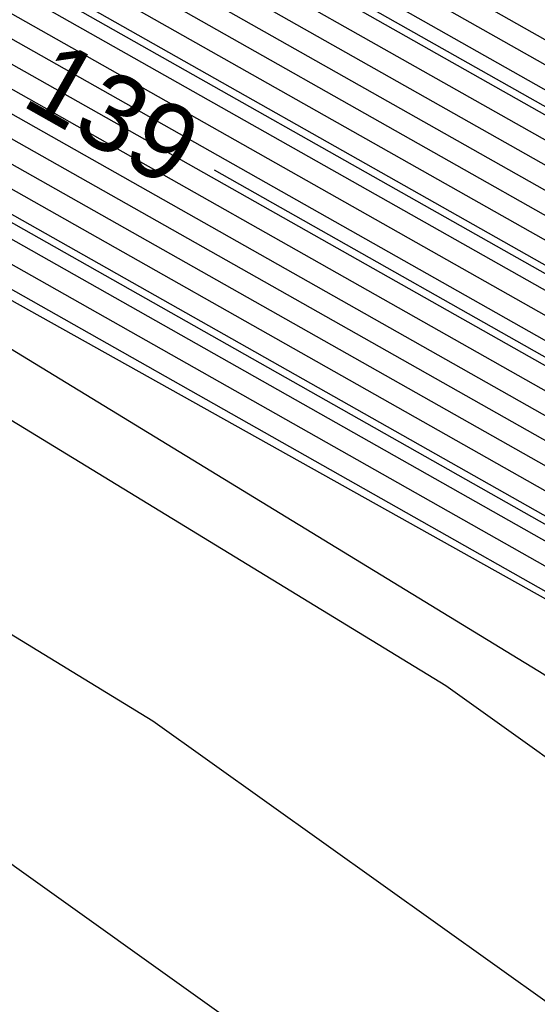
# Model space of a CAD drawing. Extents: x 2354170 to 2357230, y 866100 to 868290.
# Drawn here: x 2355234.51 to 2355247.93, y 867374.61 to 867400.13 of the extents above; entities that cross this region are included whole.
import ezdxf

# ---------------------------------------------------------------- set-up
doc = ezdxf.new("R2010")
doc.units = 0
for name, color, linetype in [('Default', 7, 'Continuous'), ('DTM Contours Major', 7, 'Continuous'), ('DTM Contours Minor', 7, 'Continuous'), ('DTM Contours Minor Text', 7, 'Continuous'), ('PH Exist DTM Breakline', 7, 'Continuous')]:
    doc.layers.add(name, color=color, linetype=linetype)

msp = doc.modelspace()

# ---------------------------------------------------------------- linework, layer by layer
at = {"layer": 'Default'}
for points in [[(2355262.299, 867384.671), (2355257.783, 867388.258), (2355257.651, 867388.332), (2355249.842, 867392.796), (2355232.803, 867402.43), (2355228.596, 867404.907), (2355213.717, 867413.097), (2355204.342, 867418.809), (2355203.654, 867419.229), (2355193.368, 867425.265), (2355187.08, 867428.432), (2355182.197, 867431.311), (2355176.175, 867435.307)], [(2355306.814, 867329.532), (2355304.091, 867335.365), (2355299.954, 867349.931), (2355299.925, 867350.006), (2355289.127, 867363.131), (2355283.332, 867369.784), (2355275.862, 867377.77), (2355260.316, 867389.261), (2355259.672, 867389.773), (2355259.654, 867389.783), (2355249.493, 867395.592), (2355235.164, 867403.694), (2355229.714, 867406.903), (2355217.375, 867413.694), (2355205.176, 867421.127), (2355204.281, 867421.673), (2355196.087, 867426.481)], [(2355194.728, 867425.873), (2355203.967, 867420.451), (2355204.759, 867419.968), (2355215.546, 867413.395), (2355229.155, 867405.905), (2355233.984, 867403.062), (2355249.667, 867394.194), (2355258.653, 867389.057), (2355258.727, 867389.015), (2355261.386, 867386.903), (2355275.096, 867376.769), (2355281.684, 867369.726), (2355288.916, 867361.423), (2355298.503, 867349.771), (2355299.346, 867347.54), (2355303.04, 867334.535), (2355305.472, 867329.327), (2355306.138, 867327.003), (2355307.428, 867319.909), (2355309.032, 867310.676), (2355309.288, 867309.033), (2355309.726, 867299.906), (2355310.819, 867287.141), (2355311.856, 867273.989)], [(2355311.297, 867273.574), (2355310.188, 867287.632), (2355309.159, 867299.659), (2355308.746, 867308.258), (2355308.288, 867311.199), (2355306.779, 867319.882), (2355305.566, 867326.554), (2355304.8, 867329.224), (2355302.515, 867334.12), (2355299.043, 867346.344), (2355297.792, 867349.653), (2355288.811, 867360.569), (2355280.86, 867369.697), (2355274.713, 867376.269), (2355261.921, 867385.724), (2355258.255, 867388.636), (2355258.152, 867388.695), (2355249.755, 867393.495), (2355233.393, 867402.746), (2355228.876, 867405.406), (2355214.632, 867413.246), (2355204.551, 867419.389), (2355203.81, 867419.84), (2355194.048, 867425.569)], [(2355310.179, 867272.744), (2355308.928, 867288.613), (2355308.025, 867299.165), (2355307.663, 867306.709), (2355306.8, 867312.243), (2355305.482, 867319.828), (2355304.422, 867325.656), (2355303.458, 867329.019), (2355301.464, 867333.29), (2355298.436, 867343.953), (2355296.369, 867349.418), (2355288.6, 867358.86), (2355279.211, 867369.64), (2355273.947, 867375.268), (2355262.991, 867383.366), (2355257.31, 867387.879), (2355257.151, 867387.969), (2355249.929, 867392.097), (2355232.213, 867402.115), (2355228.317, 867404.408), (2355212.802, 867412.948), (2355204.133, 867418.23), (2355203.497, 867418.618), (2355192.688, 867424.961)], [(2355309.62, 867272.329), (2355308.298, 867289.104), (2355307.458, 867298.918), (2355307.121, 867305.935), (2355306.055, 867312.765), (2355304.833, 867319.801), (2355303.85, 867325.207), (2355302.787, 867328.917), (2355300.939, 867332.875), (2355298.132, 867342.758), (2355295.658, 867349.3), (2355288.495, 867358.006), (2355278.387, 867369.611), (2355273.564, 867374.768), (2355263.526, 867382.188), (2355256.838, 867387.5), (2355256.65, 867387.606), (2355250.016, 867391.398), (2355231.622, 867401.799), (2355228.038, 867403.909), (2355211.888, 867412.799), (2355203.925, 867417.65), (2355203.34, 867418.007), (2355192.009, 867424.657)], [(2355309.062, 867271.915), (2355307.667, 867289.594), (2355306.89, 867298.671), (2355306.579, 867305.16), (2355305.311, 867313.288), (2355304.185, 867319.774), (2355303.278, 867324.758), (2355302.115, 867328.814), (2355300.414, 867332.46), (2355297.828, 867341.562), (2355294.947, 867349.182), (2355288.39, 867357.152), (2355277.563, 867369.583), (2355273.181, 867374.268), (2355264.061, 867381.009), (2355256.365, 867387.121), (2355256.149, 867387.243), (2355250.103, 867390.699), (2355231.032, 867401.483), (2355227.758, 867403.41), (2355210.973, 867412.649), (2355203.716, 867417.071), (2355203.183, 867417.396), (2355191.329, 867424.353)], [(2355206.22, 867424.024), (2355221.949, 867414.44), (2355231.11, 867409.398), (2355238.116, 867405.273), (2355249.057, 867399.086), (2355257.354, 867394.343), (2355259.793, 867392.978), (2355261.005, 867392.222), (2355262.771, 867391.102), (2355271.19, 867385.141), (2355277.777, 867380.272), (2355287.454, 867369.927), (2355289.653, 867367.402), (2355293.804, 867362.357), (2355301.34, 867353.075), (2355302.658, 867350.99), (2355304.404, 867345.586), (2355306.717, 867337.441)], [(2355307.944, 867271.085), (2355306.407, 867290.576), (2355305.756, 867298.177), (2355305.495, 867303.612), (2355303.823, 867314.332), (2355302.887, 867319.72), (2355302.134, 867323.86), (2355300.773, 867328.609), (2355299.363, 867331.629), (2355297.221, 867339.171), (2355293.525, 867348.947), (2355288.179, 867355.444), (2355275.914, 867369.525), (2355272.414, 867373.267), (2355265.131, 867378.651), (2355255.42, 867386.364), (2355255.148, 867386.518), (2355250.278, 867389.302), (2355229.851, 867400.851), (2355227.2, 867402.412), (2355209.144, 867412.351), (2355203.299, 867415.912), (2355202.87, 867416.174), (2355189.969, 867423.745)], [(2355307.385, 867270.67), (2355305.776, 867291.066), (2355305.189, 867297.93), (2355304.953, 867302.837), (2355303.079, 867314.855), (2355302.239, 867319.693), (2355301.562, 867323.411), (2355300.102, 867328.507), (2355298.838, 867331.214), (2355296.917, 867337.975), (2355292.814, 867348.829), (2355288.074, 867354.59), (2355275.09, 867369.497), (2355272.031, 867372.767), (2355265.666, 867377.472), (2355254.948, 867385.985), (2355254.647, 867386.155), (2355250.365, 867388.603), (2355229.261, 867400.535), (2355226.92, 867401.913), (2355208.229, 867412.202), (2355203.09, 867415.333), (2355202.713, 867415.563), (2355189.29, 867423.441)], [(2355306.192, 867337.025), (2355303.505, 867346.484), (2355302.114, 867350.792), (2355301.063, 867352.454), (2355295.055, 867359.854), (2355289.548, 867366.548), (2355286.629, 867369.898), (2355277.394, 867379.772), (2355268.618, 867386.259), (2355262.13, 867390.852), (2355260.769, 867391.716), (2355259.835, 867392.298), (2355257.955, 867393.351), (2355249.144, 867398.387), (2355237.526, 867404.957), (2355230.831, 867408.899), (2355221.034, 867414.291), (2355206.011, 867423.444)], [(2355187.93, 867422.833), (2355202.399, 867414.341), (2355202.673, 867414.174), (2355206.4, 867411.903), (2355226.362, 867400.916), (2355228.081, 867399.904), (2355250.539, 867387.205), (2355253.646, 867385.429), (2355254.003, 867385.227), (2355266.736, 867375.114), (2355271.265, 867371.766), (2355273.442, 867369.439), (2355287.864, 867352.881), (2355291.391, 867348.593), (2355296.31, 867335.584), (2355297.787, 867330.384), (2355298.759, 867328.302), (2355300.419, 867322.514), (2355300.941, 867319.64), (2355301.591, 867315.899), (2355303.869, 867301.288), (2355304.054, 867297.436), (2355304.516, 867292.047), (2355306.267, 867269.841)], [(2355305.667, 867336.61), (2355302.607, 867347.382), (2355301.57, 867350.594), (2355300.786, 867351.833), (2355296.307, 867357.35), (2355289.442, 867365.694), (2355285.805, 867369.87), (2355277.011, 867379.271), (2355266.046, 867387.376), (2355261.488, 867390.603), (2355260.532, 867391.21), (2355259.876, 867391.619), (2355258.556, 867392.358), (2355249.232, 867397.689), (2355236.935, 867404.641), (2355230.551, 867408.4), (2355220.119, 867414.142), (2355205.802, 867422.865)], [(2355187.25, 867422.529), (2355202.242, 867413.73), (2355202.464, 867413.595), (2355205.485, 867411.754), (2355226.083, 867400.417), (2355227.49, 867399.588), (2355250.626, 867386.506), (2355253.145, 867385.066), (2355253.531, 867384.848), (2355267.271, 867373.935), (2355270.882, 867371.266), (2355272.618, 867369.41), (2355287.758, 867352.027), (2355290.68, 867348.476), (2355296.007, 867334.389), (2355297.262, 867329.969), (2355298.088, 867328.199), (2355299.847, 867322.065), (2355300.293, 867319.613), (2355300.847, 867316.422), (2355303.328, 867300.514), (2355303.487, 867297.189), (2355303.885, 867292.538), (2355305.708, 867269.426)], [(2355307.485, 867329.634), (2355304.616, 867335.78), (2355300.81, 867349.179), (2355300.481, 867350.199), (2355300.232, 867350.592), (2355298.811, 867352.343), (2355289.232, 867363.985), (2355284.157, 867369.812), (2355276.245, 867378.271), (2355260.902, 867389.612), (2355260.206, 867390.105), (2355260.06, 867390.198), (2355259.959, 867390.26), (2355259.758, 867390.373), (2355249.406, 867396.291), (2355235.755, 867404.009), (2355229.993, 867407.402), (2355218.29, 867413.843), (2355205.385, 867421.706), (2355204.437, 867422.284)], [(2355185.891, 867421.921), (2355201.929, 867412.508), (2355202.047, 867412.436), (2355203.656, 867411.455), (2355225.524, 867399.419), (2355226.31, 867398.956), (2355250.801, 867385.108), (2355252.144, 867384.341), (2355252.586, 867384.091), (2355268.341, 867371.577), (2355270.116, 867370.265), (2355270.969, 867369.353), (2355287.548, 867350.319), (2355289.258, 867348.24), (2355295.399, 867331.997), (2355296.211, 867329.139), (2355296.746, 867327.994), (2355298.703, 867321.167), (2355298.995, 867319.559), (2355299.359, 867317.466), (2355302.244, 867298.965), (2355302.353, 867296.695), (2355302.625, 867293.519), (2355304.59, 867268.596)], [(2355185.211, 867421.617), (2355201.772, 867411.897), (2355201.838, 867411.856), (2355202.741, 867411.306), (2355225.245, 867398.92), (2355225.719, 867398.64), (2355250.888, 867384.409), (2355251.643, 867383.978), (2355252.113, 867383.712), (2355268.876, 867370.398), (2355269.733, 867369.765), (2355270.145, 867369.324), (2355287.443, 867349.465), (2355288.547, 867348.122), (2355295.096, 867330.802), (2355295.686, 867328.724), (2355296.074, 867327.892), (2355298.131, 867320.718), (2355298.347, 867319.532), (2355298.615, 867317.988), (2355301.702, 867298.19), (2355301.786, 867296.448), (2355301.994, 867294.01), (2355304.031, 867268.182)], [(2355184.531, 867421.313), (2355201.615, 867411.286), (2355201.63, 867411.277), (2355201.827, 867411.157), (2355224.965, 867398.421), (2355225.129, 867398.325), (2355250.975, 867383.71), (2355251.142, 867383.615), (2355251.641, 867383.333), (2355265.932, 867371.982), (2355269.03, 867369.176), (2355269.12, 867369.112), (2355269.313, 867368.992), (2355270.715, 867367.694), (2355287.337, 867348.61), (2355287.836, 867348.005), (2355294.792, 867329.606), (2355295.161, 867328.309), (2355295.403, 867327.789)], [(2355279.939, 867365.88), (2355276.739, 867369.554), (2355272.797, 867373.767), (2355264.596, 867379.83), (2355255.893, 867386.742), (2355255.649, 867386.881), (2355250.191, 867390.001), (2355230.442, 867401.167), (2355227.479, 867402.911), (2355210.058, 867412.5), (2355203.507, 867416.492), (2355203.026, 867416.785), (2355196.789, 867420.446)], [(2355193.706, 867418.037), (2355202.086, 867413.119), (2355202.256, 867413.015), (2355204.571, 867411.605), (2355225.803, 867399.918), (2355226.9, 867399.272), (2355250.714, 867385.807), (2355252.644, 867384.704), (2355253.058, 867384.47), (2355267.806, 867372.756), (2355270.499, 867370.765), (2355271.793, 867369.382), (2355276.871, 867363.552)], [(2355212.573, 867415.913), (2355216.461, 867413.545), (2355229.434, 867406.404), (2355234.574, 867403.378), (2355249.58, 867394.893), (2355259.153, 867389.42), (2355259.2, 867389.394), (2355260.851, 867388.082), (2355275.479, 867377.27), (2355282.508, 867369.755), (2355289.021, 867362.277), (2355292.738, 867357.76)], [(2355303.078, 867343.461), (2355301.709, 867348.281), (2355301.025, 867350.397), (2355300.509, 867351.213), (2355297.559, 867354.847), (2355289.337, 867364.84), (2355284.981, 867369.841), (2355276.628, 867378.771), (2355263.474, 867388.494), (2355260.847, 867390.354), (2355260.296, 867390.704), (2355259.918, 867390.94), (2355259.157, 867391.366), (2355249.319, 867396.99), (2355236.345, 867404.325), (2355230.272, 867407.901), (2355229.844, 867408.137)], [(2355300.91, 867269.093), (2355300.749, 867287.297), (2355300.103, 867295.482), (2355300.084, 867295.707), (2355300.076, 867295.867), (2355297.823, 867310.319), (2355295.938, 867319.167), (2355295.718, 867319.328), (2355294.626, 867320.667), (2355291.604, 867328.068), (2355284.007, 867339.93), (2355281.64, 867346.677), (2355267.421, 867359.833), (2355261.444, 867363.533), (2355258.669, 867365.538), (2355250.05, 867373.344), (2355249.779, 867373.511), (2355237.967, 867381.95), (2355224.765, 867390.014), (2355216.946, 867393.628), (2355206.008, 867399.059), (2355189.238, 867406.695)], [(2355298.381, 867271.619), (2355298.192, 867292.929), (2355297.53, 867294.285), (2355297.212, 867297.142), (2355292.845, 867317.638), (2355291.465, 867318.653), (2355284.614, 867327.055), (2355283.657, 867329.398), (2355281.251, 867333.154), (2355276.875, 867345.631), (2355266.475, 867355.253), (2355257.606, 867360.744), (2355253.488, 867363.718), (2355249.202, 867367.6), (2355249.067, 867367.684), (2355230.372, 867381.04), (2355224.729, 867384.487), (2355211.604, 867390.555), (2355208.586, 867392.053), (2355193.792, 867398.789), (2355184.028, 867404.035)], [(2355296.148, 867338.011), (2355292.103, 867348.711), (2355287.969, 867353.735), (2355274.266, 867369.468), (2355271.648, 867372.266), (2355266.201, 867376.293), (2355254.475, 867385.606), (2355254.146, 867385.792), (2355250.452, 867387.904), (2355228.671, 867400.22), (2355226.641, 867401.415), (2355223.487, 867403.151)], [(2355291.214, 867337.07), (2355288.738, 867343.621), (2355286.762, 867346.705), (2355286.405, 867347.722), (2355268.367, 867364.413), (2355265.282, 867366.322), (2355263.85, 867367.357), (2355250.898, 867379.087), (2355250.49, 867379.339), (2355245.561, 867382.86), (2355224.801, 867395.54), (2355222.287, 867396.702), (2355215.857, 867399.895)]]:
    msp.add_lwpolyline(points, dxfattribs=at)
at = {"layer": 'DTM Contours Major'}
msp.add_lwpolyline([(2355274.912, 867374.843), (2355274.202, 867375.602), (2355262.635, 867384.152), (2355257.625, 867388.131), (2355257.484, 867388.211), (2355249.871, 867392.563), (2355232.606, 867402.325), (2355228.503, 867404.741), (2355213.412, 867413.047), (2355204.272, 867418.616), (2355203.601, 867419.025), (2355193.142, 867425.164), (2355189.739, 867426.878)], dxfattribs=at)
at = {"layer": 'DTM Contours Minor'}
for points in [[(2355099.996, 867480.719), (2355105.155, 867477.95), (2355112.167, 867474.108), (2355112.329, 867474.019), (2355131.239, 867463.854), (2355139.147, 867459.276), (2355150.082, 867452.522), (2355152.885, 867450.9), (2355158.937, 867448.13), (2355158.999, 867448.088), (2355168.776, 867442.325), (2355183.667, 867432.442), (2355187.76, 867430.029), (2355195.408, 867426.177), (2355204.124, 867421.062), (2355204.968, 867420.547), (2355216.461, 867413.545), (2355229.434, 867406.404), (2355234.574, 867403.378), (2355249.58, 867394.893), (2355259.153, 867389.42), (2355259.2, 867389.394), (2355260.851, 867388.082), (2355272.307, 867379.614)], [(2355306.125, 867279.145), (2355305.146, 867291.557), (2355304.622, 867297.683), (2355304.411, 867302.063), (2355302.335, 867315.377), (2355301.59, 867319.667), (2355300.99, 867322.963), (2355299.431, 867328.404), (2355298.312, 867330.799), (2355296.614, 867336.78), (2355292.103, 867348.711), (2355287.969, 867353.735), (2355274.266, 867369.468), (2355271.648, 867372.266), (2355266.201, 867376.293), (2355254.475, 867385.606), (2355254.146, 867385.792), (2355250.452, 867387.904), (2355228.671, 867400.22), (2355226.641, 867401.415), (2355207.315, 867412.052), (2355202.882, 867414.753), (2355202.556, 867414.952), (2355188.785, 867423.034)], [(2355305.317, 867336.334), (2355302.008, 867347.981), (2355301.207, 867350.463), (2355300.601, 867351.42), (2355297.142, 867355.681), (2355289.372, 867365.124), (2355285.256, 867369.851), (2355276.756, 867378.938), (2355264.331, 867388.122), (2355261.061, 867390.437), (2355260.375, 867390.872), (2355259.904, 867391.166), (2355258.956, 867391.697), (2355249.29, 867397.223), (2355236.542, 867404.431), (2355230.365, 867408.067), (2355219.51, 867414.042), (2355205.663, 867422.479)], [(2355186.344, 867422.124), (2355202.033, 867412.915), (2355202.186, 867412.822), (2355204.266, 867411.555), (2355225.71, 867399.751), (2355226.703, 867399.167), (2355250.743, 867385.574), (2355252.477, 867384.583), (2355252.901, 867384.343), (2355257.121, 867380.991)], [(2355190.045, 867417.608), (2355198.794, 867410.12), (2355202.571, 867408.4), (2355224.068, 867397.727), (2355224.813, 867397.382), (2355248.093, 867383.164), (2355250.728, 867381.281), (2355251.18, 867381.002), (2355265.576, 867367.963), (2355266.561, 867367.252), (2355268.682, 867365.939), (2355284.117, 867351.658), (2355287.267, 867348.041), (2355287.362, 867347.926), (2355294.59, 867328.809), (2355294.81, 867328.032), (2355294.956, 867327.721), (2355297.178, 867319.97), (2355297.265, 867319.487), (2355297.375, 867318.859), (2355298.497, 867311.66)], [(2355308.689, 867271.638), (2355307.247, 867289.921), (2355306.512, 867298.506), (2355306.218, 867304.644), (2355304.815, 867313.636), (2355303.752, 867319.756), (2355302.897, 867324.459), (2355301.668, 867328.746), (2355300.063, 867332.183), (2355297.626, 867340.765), (2355294.473, 867349.104), (2355288.32, 867356.583), (2355277.013, 867369.564), (2355272.925, 867373.934), (2355264.418, 867380.223), (2355256.05, 867386.869), (2355255.815, 867387.001), (2355250.162, 867390.234), (2355239.564, 867396.225)]]:
    msp.add_lwpolyline(points, dxfattribs=at)
at = {"layer": 'PH Exist DTM Breakline'}
msp.add_lwpolyline([(2354998.987, 867523.883), (2355031.67, 867506.785), (2355063.384, 867490.232), (2355116.195, 867460.277), (2355149.553, 867441.314), (2355183.938, 867421.048), (2355201.572, 867411.115), (2355224.818, 867398.158), (2355251.509, 867383.227), (2355269.376, 867369.298), (2355287.251, 867347.908), (2355294.287, 867327.619), (2355296.523, 867319.456), (2355299.911, 867295.631), (2355302.764, 867267.241), (2355304.13, 867236.824), (2355305.048, 867209.593), (2355306.062, 867178.614), (2355306.867, 867134.639), (2355307.678, 867102.256), (2355309.303, 867062.926), (2355310.069, 867028.808), (2355310.233, 866999.689)], dxfattribs=at)

# ---------------------------------------------------------------- texts
at = {"layer": 'DTM Contours Minor Text'}
msp.add_text('139', height=2, rotation=330.5151, dxfattribs=at).set_placement((2355234.507, 867397.936))

doc.saveas('drawing.dxf')
